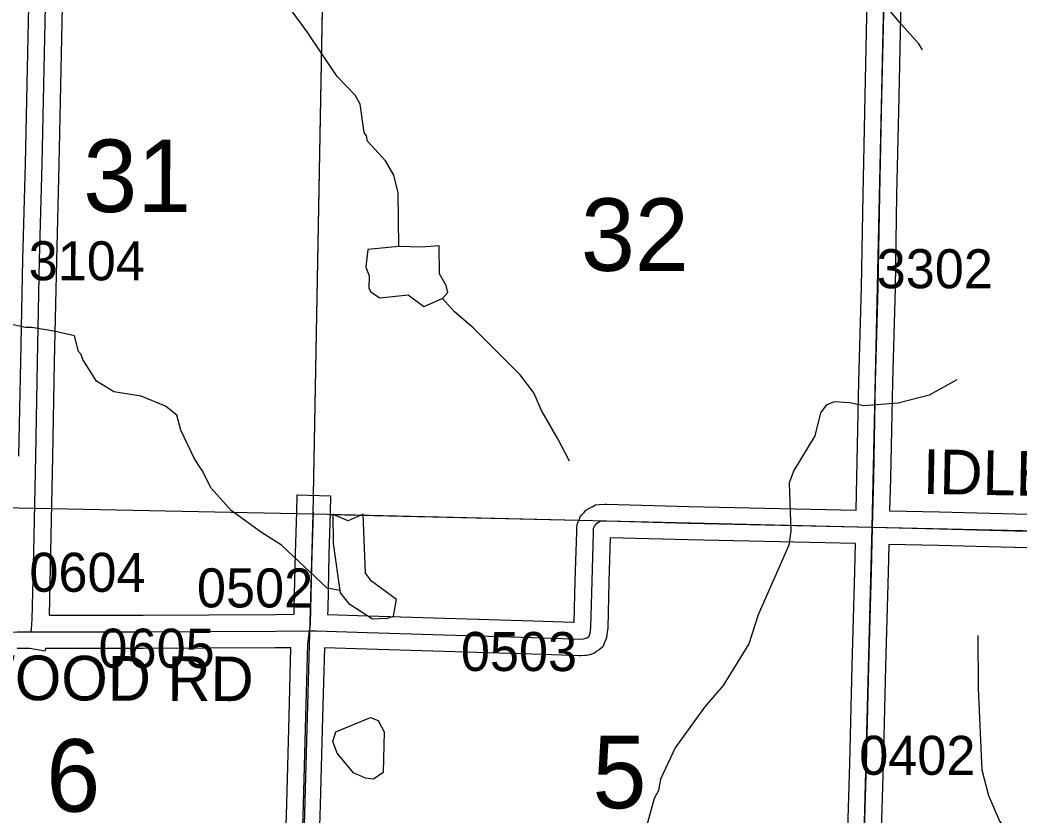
# Model space of a CAD drawing. Extents: x -132.8 to -73.3, y -60 to -26.
# Drawn here: x -97.554 to -95.762, y -45.553 to -44.128 of the extents above; entities that cross this region are included whole.
import ezdxf

# ---------------------------------------------------------------- set-up
doc = ezdxf.new("R2010")
doc.units = 0
for name, color, linetype in [('tdCoHydroRiver', 7, 'Continuous'), ('tdCoSecRdNmbr', 7, 'Continuous'), ('tdCoSecRdTxt', 7, 'Continuous'), ('tdCoSecRteBand', 7, 'Continuous'), ('tdCoSecRteCL', 7, 'Continuous'), ('tdCoSectLine', 7, 'Continuous'), ('tdCoSectLinePart', 7, 'Continuous'), ('tdCoSectNmbr', 7, 'Continuous'), ('tdCoSurfEarth', 7, 'Continuous'), ('tdCoSurfGravel', 7, 'Continuous'), ('tdCoTwpBndry', 7, 'Continuous'), ('tdCoTwpBndryShd', 7, 'Continuous')]:
    doc.layers.add(name, color=color, linetype=linetype)

msp = doc.modelspace()

# ---------------------------------------------------------------- linework, layer by layer
at = {"layer": 'tdCoHydroRiver'}
for points in [[(-96.8755, -44.5344), (-96.8766, -44.4382), (-96.8839, -44.4065), (-96.8991, -44.3809), (-96.9315, -44.3456), (-96.9329, -44.3361), (-96.9375, -44.3297), (-96.9443, -44.279), (-96.9535, -44.2631), (-96.9859, -44.2293), (-97.0394, -44.1493), (-97.133, -44.0211), (-97.2185, -43.8805), (-97.2274, -43.8551), (-97.2519, -43.8167), (-97.2704, -43.7958), (-97.2906, -43.7828), (-97.3401, -43.736), (-97.4709, -43.6551)], [(-95.9371, -44.1819), (-95.9432, -44.1707), (-95.974, -44.1369), (-96.0079, -44.0968)], [(-96.8755, -44.5344), (-96.9308, -44.5396), (-96.9346, -44.5711), (-96.9286, -44.587), (-96.9291, -44.609), (-96.9245, -44.617)], [(-96.7969, -44.6276), (-96.7872, -44.6167), (-96.7901, -44.6041), (-96.8023, -44.5833), (-96.8029, -44.5328), (-96.8345, -44.5353), (-96.8755, -44.5344)], [(-97.4931, -44.6862), (-97.5331, -44.6797), (-97.5441, -44.6794), (-97.5771, -44.6724), (-97.7348, -44.6657), (-98.0105, -44.6469), (-98.1302, -44.6331), (-98.2307, -44.612), (-98.4152, -44.6062), (-98.541, -44.5861), (-98.7052, -44.5887), (-98.7701, -44.5983), (-98.7748, -44.595)], [(-96.7969, -44.6276), (-96.8304, -44.6427), (-96.8584, -44.6216), (-96.909, -44.6268), (-96.9245, -44.617)], [(-96.5695, -44.9194), (-96.5907, -44.878), (-96.6196, -44.8285), (-96.6332, -44.7966), (-96.6578, -44.7646), (-96.7428, -44.6792), (-96.7753, -44.6517), (-96.7969, -44.6276)], [(-96.9806, -45.1507), (-97.0034, -45.1469), (-97.0855, -45.0695), (-97.1213, -45.0467), (-97.1757, -45.0077), (-97.2112, -44.9675), (-97.2279, -44.9356), (-97.2416, -44.9148), (-97.2658, -44.8638), (-97.2731, -44.8368), (-97.2933, -44.8206), (-97.3371, -44.8024), (-97.3859, -44.795), (-97.417, -44.7755), (-97.4415, -44.7371), (-97.4444, -44.7276), (-97.4491, -44.7227), (-97.4564, -44.6942), (-97.4931, -44.6862)], [(-95.8752, -44.7731), (-95.9247, -44.8005), (-95.9803, -44.8151), (-96.0419, -44.8201), (-96.067, -44.8148), (-96.0954, -44.8127), (-96.1097, -44.8187), (-96.1195, -44.8327), (-96.1298, -44.8735), (-96.1674, -44.9358), (-96.1758, -44.9577), (-96.1728, -45.0445), (-96.1765, -45.0697), (-96.2312, -45.1947), (-96.248, -45.2464), (-96.2938, -45.3212), (-96.3277, -45.3599), (-96.3798, -45.4329), (-96.4062, -45.4892), (-96.4098, -45.5096), (-96.4179, -45.5236), (-96.4453, -45.624)], [(-96.9391, -45.0142), (-96.9662, -45.0263), (-96.9928, -45.0147)], [(-96.8973, -45.2012), (-96.9225, -45.2023), (-96.963, -45.1762), (-96.9799, -45.1553), (-96.9923, -45.0667), (-96.9928, -45.0147)], [(-96.8973, -45.2012), (-96.8846, -45.1968), (-96.8792, -45.1669), (-96.9243, -45.1344), (-96.935, -45.12), (-96.9391, -45.0142)], [(-95.7561, -45.6448), (-95.7756, -45.597), (-95.7986, -45.5634), (-95.8182, -45.5188), (-95.8298, -45.4729), (-95.8363, -45.326), (-95.8374, -45.2314)], [(-96.9348, -45.4875), (-96.9567, -45.4776), (-96.9859, -45.4423), (-96.9934, -45.4216), (-96.9883, -45.4044), (-96.9262, -45.3789), (-96.9121, -45.3839), (-96.9015, -45.4046), (-96.903, -45.4771), (-96.9206, -45.4894), (-96.9348, -45.4875)]]:
    msp.add_lwpolyline(points, dxfattribs=at)
at = {"layer": 'tdCoSecRteBand'}
for points in [[(-97.5559, -44.9104), (-97.5524, -44.7402), (-97.5487, -44.5578), (-97.5487, -44.5577), (-97.5487, -44.5576), (-97.5443, -44.386), (-97.5406, -44.2154), (-97.5372, -44.046)], [(-97.4772, -44.0474), (-97.4806, -44.2167), (-97.4806, -44.2167), (-97.4806, -44.2167), (-97.4843, -44.3874), (-97.4843, -44.3874), (-97.4843, -44.3875), (-97.4888, -44.5591), (-97.4925, -44.7415), (-97.4959, -44.9116), (-97.4994, -45.0815), (-97.4994, -45.0816), (-97.4994, -45.0816), (-97.5019, -45.1952), (-97.3335, -45.1952), (-97.0964, -45.1937), (-97.063, -45.1935), (-97.0627, -45.1828), (-97.0604, -45.0846), (-97.0604, -45.0845), (-97.0604, -45.0844), (-97.0582, -45.0094), (-97.0573, -44.9794), (-96.9974, -44.9812), (-96.9982, -45.0112), (-97.0005, -45.0861), (-97.0027, -45.1843), (-97.0027, -45.1845), (-97.0027, -45.1847), (-97.003, -45.1939), (-96.9308, -45.1962), (-96.6346, -45.2051), (-96.6345, -45.2051), (-96.6344, -45.2051), (-96.5631, -45.2078), (-96.5631, -45.2078), (-96.5631, -45.2078), (-96.5608, -45.2079)], [(-96.5608, -45.2079), (-96.559, -45.1335), (-96.559, -45.1334), (-96.559, -45.1333), (-96.5565, -45.0465), (-96.5565, -45.046), (-96.5565, -45.0455), (-96.556, -45.0376), (-96.5557, -45.0325), (-96.5537, -45.0278), (-96.5517, -45.0232), (-96.55, -45.019), (-96.5471, -45.0156), (-96.5434, -45.0112), (-96.5399, -45.0069), (-96.535, -45.0042), (-96.5289, -45.0007), (-96.523, -44.9975), (-96.5164, -44.997), (-96.506, -44.9962), (-96.5045, -44.9961), (-96.503, -44.9962), (-96.3554, -45.0004), (-96.0558, -45.007), (-96.0557, -45.007), (-96.0543, -44.9484), (-96.0508, -44.7759), (-96.0508, -44.7758), (-96.0508, -44.7756), (-96.0461, -44.6071), (-96.0434, -44.4413), (-96.0434, -44.4413), (-96.0434, -44.4412), (-96.0395, -44.2649), (-96.0358, -44.0918)], [(-95.9758, -44.0931), (-95.9795, -44.2662), (-95.9795, -44.2662), (-95.9795, -44.2662), (-95.9834, -44.4424), (-95.9861, -44.6083), (-95.9861, -44.6085), (-95.9861, -44.6086), (-95.9908, -44.7772), (-95.9943, -44.9497), (-95.9943, -44.9498), (-95.9943, -44.9499), (-95.9957, -45.0083), (-95.9067, -45.0102), (-95.9066, -45.0102), (-95.9065, -45.0102), (-95.6358, -45.0174), (-95.3928, -45.0231), (-95.0582, -45.0293), (-95.058, -45.0293)], [(-96.0725, -45.6397), (-96.0673, -45.461), (-96.0629, -45.2857), (-96.0629, -45.2857), (-96.0629, -45.2857), (-96.0584, -45.1168), (-96.0572, -45.0669), (-96.3568, -45.0604), (-96.3569, -45.0604), (-96.357, -45.0603), (-96.4968, -45.0564), (-96.499, -45.135), (-96.501, -45.2182), (-96.501, -45.2197), (-96.5012, -45.2212), (-96.5024, -45.2313), (-96.5029, -45.2353), (-96.5045, -45.239), (-96.5067, -45.2444), (-96.5098, -45.2521), (-96.5164, -45.2571), (-96.5204, -45.26), (-96.5247, -45.2633), (-96.53, -45.2648), (-96.5359, -45.2666), (-96.539, -45.2675), (-96.5422, -45.2677), (-96.5494, -45.2682), (-96.551, -45.2683), (-96.5526, -45.2682), (-96.5654, -45.2677), (-96.6366, -45.265), (-96.9326, -45.2562), (-96.9327, -45.2562), (-96.9327, -45.2562), (-97.0085, -45.2537), (-97.012, -45.3778), (-97.016, -45.5349), (-97.016, -45.535), (-97.016, -45.5351), (-97.0184, -45.6118)], [(-95.6373, -45.0774), (-95.908, -45.0702), (-95.9972, -45.0683), (-95.9972, -45.0683), (-95.9985, -45.1183), (-95.9985, -45.1183), (-95.9985, -45.1183), (-96.0029, -45.2872), (-96.0073, -45.4626), (-96.0073, -45.4626), (-96.0073, -45.4627), (-96.0125, -45.6414)], [(-97.0784, -45.6103), (-97.076, -45.5332), (-97.072, -45.3763), (-97.072, -45.3762), (-97.072, -45.3762), (-97.0686, -45.2535), (-97.096, -45.2537), (-97.096, -45.2537), (-97.096, -45.2537), (-97.3333, -45.2552), (-97.3333, -45.2552), (-97.3334, -45.2552), (-97.5042, -45.2552), (-97.5086, -45.2552), (-97.5093, -45.2596), (-97.5366, -45.2552), (-97.559, -45.2552)]]:
    msp.add_lwpolyline(points, dxfattribs=at)
at = {"layer": 'tdCoSecRteCL'}
for points in [[(-97.5342, -45.2252), (-97.5333, -45.2198), (-97.5321, -45.203), (-97.5294, -45.0809), (-97.5259, -44.911), (-97.5225, -44.7409), (-97.5188, -44.5584), (-97.5143, -44.3867), (-97.5106, -44.2161), (-97.5072, -44.0467), (-97.5057, -44.0015)], [(-96.0265, -45.0376), (-96.0243, -44.9491), (-96.0208, -44.7765), (-96.0161, -44.6078), (-96.0134, -44.4418), (-96.0095, -44.2655), (-96.0058, -44.0924), (-96.0045, -44.0402)], [(-97.0352, -45.2233), (-97.0337, -45.2123), (-97.0327, -45.1837), (-97.0304, -45.0853), (-97.0282, -45.0103)], [(-97.0352, -45.2233), (-97.0235, -45.2232), (-96.9317, -45.2262), (-96.6355, -45.235), (-96.5643, -45.2378), (-96.5515, -45.2383), (-96.5443, -45.2378), (-96.5384, -45.236), (-96.5344, -45.2331), (-96.5322, -45.2276), (-96.531, -45.2175), (-96.529, -45.1342), (-96.5265, -45.0474), (-96.5261, -45.0395), (-96.5241, -45.0348), (-96.5204, -45.0304), (-96.5142, -45.0269), (-96.5039, -45.0262), (-96.3561, -45.0304), (-96.0265, -45.0376)], [(-96.0661, -46.7543), (-96.0632, -46.6068), (-96.0598, -46.4418), (-96.0568, -46.2781), (-96.0534, -46.1015), (-96.052, -46.0044), (-96.0467, -45.8191), (-96.0425, -45.6406), (-96.0373, -45.4618), (-96.0329, -45.2865), (-96.0285, -45.1175), (-96.0265, -45.0376)], [(-96.0265, -45.0376), (-95.9073, -45.0402), (-95.6365, -45.0474), (-95.3934, -45.053), (-95.0288, -45.0598)], [(-97.5591, -45.2252), (-97.5342, -45.2252)], [(-97.5342, -45.2252), (-97.3334, -45.2252), (-97.0962, -45.2237), (-97.0352, -45.2233)], [(-97.0556, -45.9783), (-97.0539, -45.9486), (-97.0526, -45.9136), (-97.0514, -45.8823), (-97.0465, -45.7047), (-97.045, -45.672), (-97.0462, -45.6569), (-97.0484, -45.6355), (-97.0484, -45.6113), (-97.046, -45.5341), (-97.042, -45.377), (-97.0383, -45.2463), (-97.0352, -45.2233)]]:
    msp.add_lwpolyline(points, dxfattribs=at)
at = {"layer": 'tdCoSectLine'}
for points in [[(-97.0287, -45.0138), (-97.01, -44.0125)], [(-96.0268, -45.0376), (-96.0049, -44.0402)], [(-97.9689, -44.9943), (-97.0287, -45.0138)], [(-97.0554, -45.9783), (-97.0287, -45.0138)], [(-97.0287, -45.0138), (-96.0268, -45.0376)], [(-96.0523, -46.0044), (-96.0268, -45.0376)], [(-96.0268, -45.0376), (-95.0292, -45.0598)]]:
    msp.add_lwpolyline(points, dxfattribs=at)
at = {"layer": 'tdCoSectLinePart'}
for points in [[(-97.0281, -44.9803), (-97.0105, -44.0426)], [(-97.4983, -45.004), (-97.0586, -45.0131)], [(-96.9986, -45.0145), (-96.5526, -45.0251)]]:
    msp.add_lwpolyline(points, dxfattribs=at)
at = {"layer": 'tdCoSurfEarth'}
msp.add_lwpolyline([(-97.0526, -45.9136), (-97.0514, -45.8823), (-97.0465, -45.7047), (-97.045, -45.672), (-97.0462, -45.6569), (-97.0484, -45.6355), (-97.0484, -45.6113), (-97.046, -45.5341), (-97.042, -45.377), (-97.0383, -45.2463), (-97.0352, -45.2233)], dxfattribs=at)
at = {"layer": 'tdCoSurfGravel'}
for points in [[(-97.5342, -45.2252), (-97.5333, -45.2198), (-97.5321, -45.203), (-97.5294, -45.0809), (-97.5259, -44.911), (-97.5225, -44.7409), (-97.5188, -44.5584), (-97.5143, -44.3867), (-97.5106, -44.2161), (-97.5072, -44.0467), (-97.5057, -44.0015)], [(-96.0661, -46.7543), (-96.0632, -46.6068), (-96.0598, -46.4418), (-96.0568, -46.2781), (-96.0534, -46.1015), (-96.052, -46.0044), (-96.0467, -45.8191), (-96.0425, -45.6406), (-96.0373, -45.4618), (-96.0329, -45.2865), (-96.0285, -45.1175), (-96.0265, -45.0376), (-96.0243, -44.9491), (-96.0208, -44.7765), (-96.0161, -44.6078), (-96.0134, -44.4418), (-96.0095, -44.2655), (-96.0058, -44.0924), (-96.0045, -44.0402)], [(-97.0352, -45.2233), (-97.0337, -45.2123), (-97.0327, -45.1837), (-97.0304, -45.0853), (-97.0282, -45.0103)], [(-97.5342, -45.2252), (-97.3334, -45.2252), (-97.0962, -45.2237), (-97.0352, -45.2233), (-97.0235, -45.2232), (-96.9317, -45.2262), (-96.6355, -45.235), (-96.5643, -45.2378), (-96.5515, -45.2383), (-96.5443, -45.2378), (-96.5384, -45.236), (-96.5344, -45.2331), (-96.5322, -45.2276), (-96.531, -45.2175), (-96.529, -45.1342), (-96.5265, -45.0474), (-96.5261, -45.0395), (-96.5241, -45.0348), (-96.5204, -45.0304), (-96.5142, -45.0269), (-96.5039, -45.0262), (-96.3561, -45.0304), (-96.0265, -45.0376), (-95.9073, -45.0402), (-95.6365, -45.0474)], [(-97.9803, -45.2278), (-97.8375, -45.2264), (-97.5591, -45.2252), (-97.5342, -45.2252), (-97.5342, -45.2252)]]:
    msp.add_lwpolyline(points, dxfattribs=at)
at = {"layer": 'tdCoTwpBndry'}
for points in [[(-97.4982, -45.004), (-97.0587, -45.0131)], [(-96.9987, -45.0145), (-96.5529, -45.0251)]]:
    msp.add_lwpolyline(points, dxfattribs=at)
at = {"layer": 'tdCoTwpBndryShd'}
msp.add_lwpolyline([(-106.8809, -44.7609), (-105.884, -44.7875), (-104.8892, -44.8158), (-104.0185, -44.8434), (-103.9955, -44.8438), (-103.898, -44.8474), (-102.9525, -44.8721), (-101.9555, -44.8974), (-100.961, -44.9203), (-99.9697, -44.9464), (-98.9637, -44.9721), (-97.9689, -44.9943), (-97.0287, -45.0138), (-96.0268, -45.0376), (-95.0292, -45.0598), (-94.0268, -45.082), (-93.03, -45.1058), (-92.032, -45.1275), (-92.0217, -45.1278), (-91.0592, -45.1536)], dxfattribs=at)

# ---------------------------------------------------------------- texts
at = {"layer": 'tdCoSecRdNmbr'}
for s, rotation, p in [('3104', 359.9265, (-97.5385, -44.5948)), ('3302', 359.9277, (-96.019, -44.609)), ('0604', 359.9265, (-97.5373, -45.1532)), ('0502', 359.9269, (-97.237, -45.1812)), ('0605', 359.9264, (-97.4135, -45.2893)), ('0503', 359.9272, (-96.7641, -45.2952)), ('0402', 359.9276, (-96.0503, -45.4813))]:
    msp.add_text(s, height=0.07, rotation=rotation, dxfattribs=at).set_placement(p)
at = {"layer": 'tdCoSecRdTxt'}
for rotation, p in [(358.8887, (-95.9368, -44.9775)), (359.7113, (-97.9022, -45.3457))]:
    msp.add_text('IDLEWOOD RD', height=0.08, rotation=rotation, dxfattribs=at).set_placement(p)
at = {"layer": 'tdCoSectNmbr'}
for s, rotation, p in [('31', 359.9265, (-97.4408, -44.4725)), ('32', 359.9272, (-96.549, -44.5779)), ('6', 359.9264, (-97.507, -45.5474)), ('5', 359.9272, (-96.5282, -45.5413))]:
    msp.add_text(s, height=0.13, rotation=rotation, dxfattribs=at).set_placement(p)

doc.saveas('drawing.dxf')
